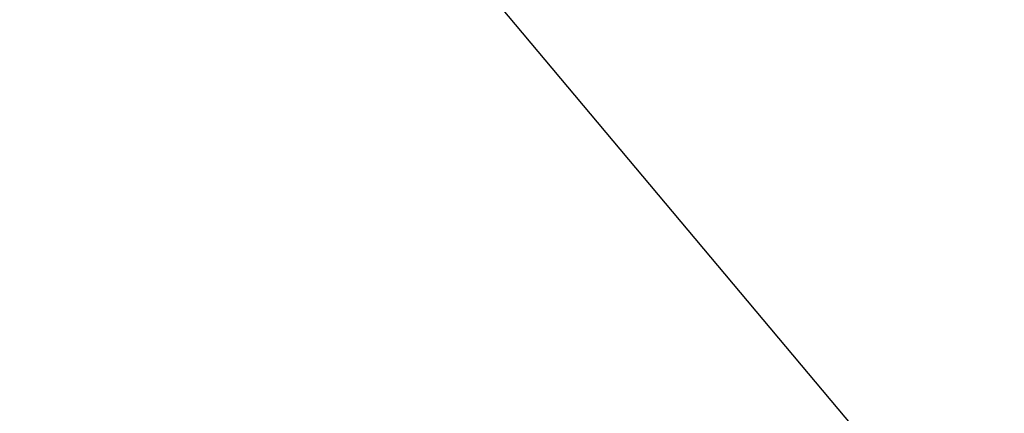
# Model space of a CAD drawing. Extents: x 0 to 362422, y 0 to 4201735.
# Tile 300 of 656: x 360221.239 to 360221.773, y 4200495.534 to 4200495.747. Entities that reach past the tile are written whole.
import ezdxf

# ---------------------------------------------------------------- set-up
doc = ezdxf.new("R2010")
doc.units = 0
doc.header["$LTSCALE"] = 0.5
doc.header["$MEASUREMENT"] = 0
doc.linetypes.add('Д_ТРОТ_ТРУБА', pattern=[3, 1.5, -1.5])
doc.layers.add('(025) Дорога', color=7, linetype='Continuous')
doc.layers.add('.', color=7, linetype='Continuous', lineweight=15)

# ---------------------------------------------------------------- blocks, each defined once
blk = doc.blocks.new('gergrgrre')
at = {"layer": '(025) Дорога', "linetype": 'Д_ТРОТ_ТРУБА', "flags": 128}
blk.add_lwpolyline([(360034.85868, 4200791.39214), (360036.73252, 4200790.50116), (360038.76123, 4200786.5526), (360042.50112, 4200778.43328), (360055.49158, 4200753.98786), (360078.80293, 4200711.41078), (360116.36904, 4200649.91548), (360150.8, 4200586.24), (360165.68243, 4200563.025), (360179.515, 4200545.24), (360209.98925, 4200509.4609), (360265.27, 4200443.63), (360306.02616, 4200398.77813), (360384.56482, 4200319.74008), (360425.36654, 4200280.59219), (360454.08745, 4200253.7751), (360461.59627, 4200243.16731), (360473.35616, 4200225.78194), (360486.07235, 4200211.83315), (360495.23317, 4200201.29455)], dxfattribs=at)

msp = doc.modelspace()

# ---------------------------------------------------------------- hatches: boundary and pattern name
at = {"layer": '.', "ltscale": 0.149071}
h = msp.add_hatch(color=256, dxfattribs=at)
h.dxf.hatch_style = 1
h.set_gradient(color1=(255, 255, 255), tint=1)
h.paths.add_polyline_path([(359890.24077, 4200063.47594), (362234.44502, 4200063.47594), (362234.34905, 4201313.89169), (359890.24077, 4201328.89108)], flags=17)
h.paths.add_polyline_path([(359890.24077, 4200063.47594), (362234.44502, 4200063.47594), (362234.44502, 4201313.89108), (359890.24077, 4201328.89108)], flags=17)

# ---------------------------------------------------------------- block references
at = {"linetype": 'Continuous'}
msp.add_blockref('gergrgrre', (0, 0), dxfattribs=at)

doc.saveas('drawing.dxf')
